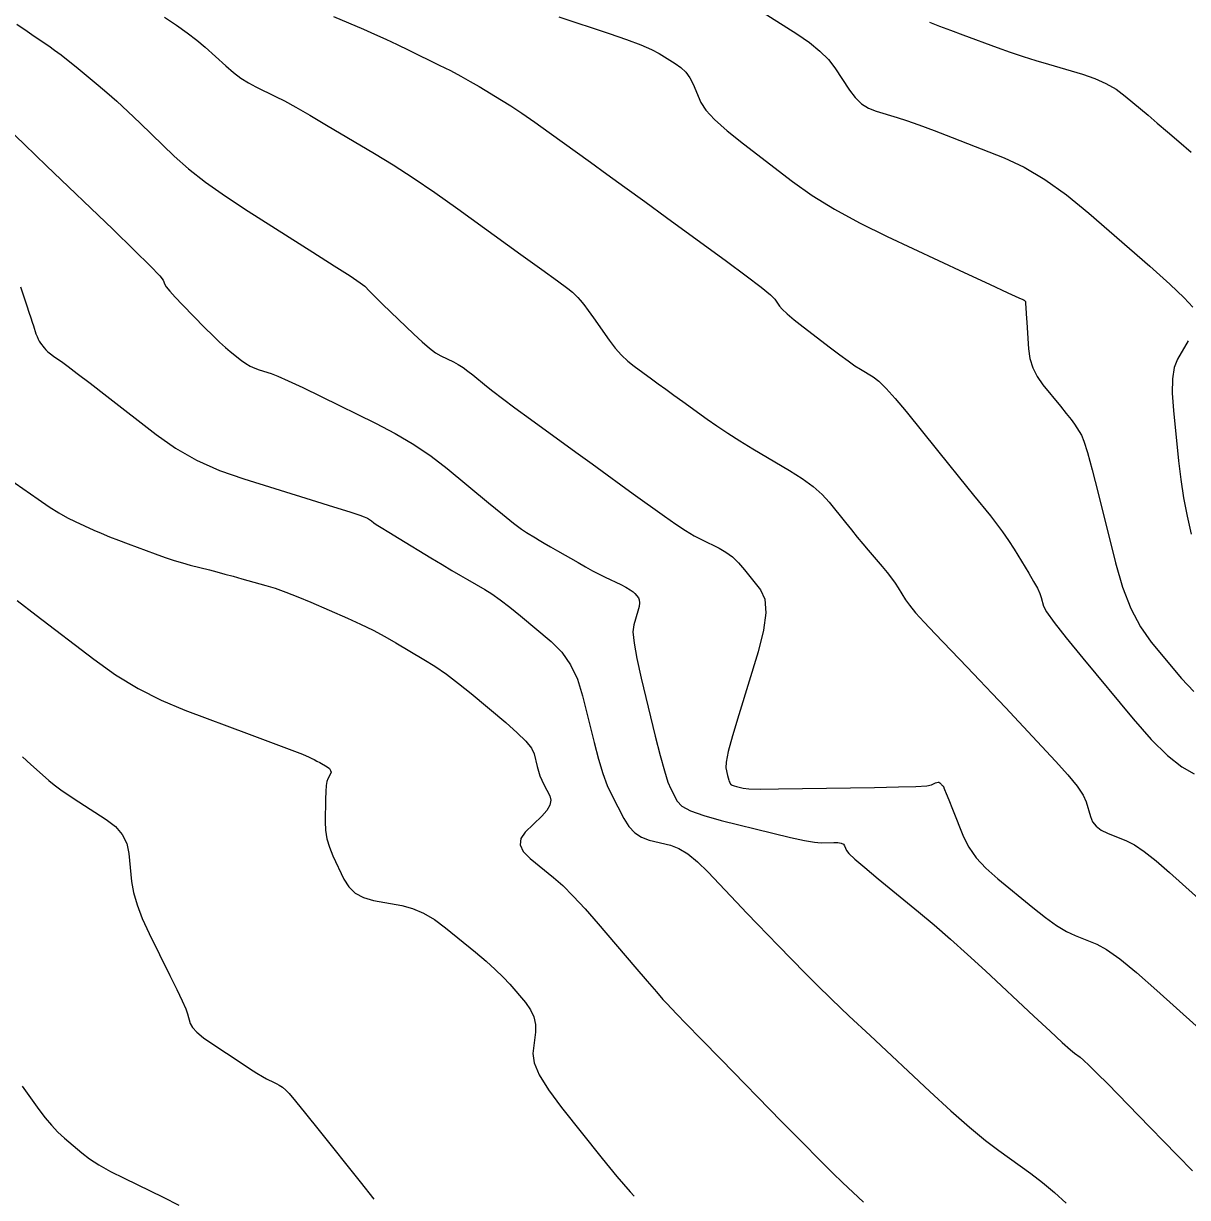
# Model space of a CAD drawing. Extents: x 2082232 to 2083549, y 592624 to 593832.
# Drawn here: x 2083329.7 to 2083382.5, y 592900.4 to 592953.6 of the extents above; entities that cross this region are included whole.
import ezdxf

# ---------------------------------------------------------------- set-up
doc = ezdxf.new("R2010")
doc.units = 0
doc.layers.add('DT_X_Contour_Major', color=7, linetype='Continuous')
doc.layers.add('DT_X_Contour_Minor', color=7, linetype='Continuous')

msp = doc.modelspace()

# ---------------------------------------------------------------- linework, layer by layer
at = {"layer": 'DT_X_Contour_Major'}
for points in [[(2083336.133, 592953.89), (2083336.675, 592953.532), (2083337.161, 592953.186), (2083337.592, 592952.852), (2083337.969, 592952.529), (2083338.901, 592951.685), (2083339.249, 592951.387), (2083339.593, 592951.129), (2083339.934, 592950.908), (2083340.271, 592950.727), (2083341.166, 592950.294), (2083341.561, 592950.091), (2083342.076, 592949.808), (2083342.712, 592949.445), (2083343.467, 592949.001), (2083345.64, 592947.712), (2083346.488, 592947.192), (2083347.4, 592946.599), (2083348.378, 592945.935), (2083349.42, 592945.198), (2083352.285, 592943.136), (2083353.237, 592942.448), (2083353.943, 592941.932), (2083354.402, 592941.588), (2083354.616, 592941.415), (2083354.857, 592941.183), (2083354.969, 592941.059), (2083355.126, 592940.863), (2083355.328, 592940.594), (2083355.573, 592940.252), (2083356.287, 592939.243), (2083356.558, 592938.885), (2083356.836, 592938.569), (2083357.12, 592938.293), (2083357.41, 592938.059), (2083358.194, 592937.489), (2083358.503, 592937.264), (2083358.843, 592937.018), (2083359.213, 592936.751), (2083359.614, 592936.461), (2083360.724, 592935.661), (2083361.166, 592935.353), (2083361.659, 592935.026), (2083362.203, 592934.682), (2083362.798, 592934.32), (2083364.454, 592933.332), (2083365.032, 592932.965), (2083365.524, 592932.603), (2083365.931, 592932.248), (2083366.251, 592931.899), (2083366.992, 592930.976), (2083367.264, 592930.638), (2083367.527, 592930.316), (2083367.78, 592930.011), (2083368.023, 592929.723), (2083368.658, 592928.975), (2083368.882, 592928.704), (2083369.077, 592928.453), (2083369.244, 592928.222), (2083369.382, 592928.01), (2083369.713, 592927.473), (2083369.89, 592927.225), (2083370.172, 592926.885), (2083370.561, 592926.453), (2083371.054, 592925.929), (2083372.513, 592924.408), (2083373.069, 592923.825), (2083373.644, 592923.218), (2083374.239, 592922.586), (2083374.853, 592921.93), (2083376.515, 592920.146), (2083377.069, 592919.53), (2083377.485, 592919.018), (2083377.763, 592918.61), (2083377.903, 592918.307), (2083378.091, 592917.639), (2083378.193, 592917.404), (2083378.358, 592917.199), (2083378.584, 592917.026), (2083378.873, 592916.883), (2083379.727, 592916.543), (2083380.089, 592916.357), (2083380.536, 592916.054), (2083381.067, 592915.634), (2083381.683, 592915.098), (2083383.437, 592913.511)], [(2083329.448, 592927.44), (2083330.311, 592926.781), (2083332.918, 592924.781), (2083333.91, 592924.074), (2083334.93, 592923.453), (2083335.979, 592922.917), (2083337.056, 592922.467), (2083339.967, 592921.382), (2083340.937, 592921.019), (2083341.662, 592920.746), (2083342.143, 592920.562), (2083342.379, 592920.467), (2083342.684, 592920.334), (2083342.8, 592920.281), (2083342.918, 592920.222), (2083343.039, 592920.157), (2083343.163, 592920.086), (2083343.496, 592919.889), (2083343.599, 592919.814), (2083343.659, 592919.736), (2083343.677, 592919.657), (2083343.652, 592919.576), (2083343.527, 592919.357), (2083343.486, 592919.238), (2083343.454, 592919.043), (2083343.433, 592918.773), (2083343.422, 592918.428), (2083343.405, 592917.407), (2083343.423, 592917.023), (2083343.488, 592916.636), (2083343.601, 592916.247), (2083343.762, 592915.855), (2083344.255, 592914.805), (2083344.477, 592914.449), (2083344.774, 592914.17), (2083345.146, 592913.966), (2083345.593, 592913.839), (2083346.883, 592913.602), (2083347.37, 592913.472), (2083347.864, 592913.261), (2083348.363, 592912.969), (2083348.868, 592912.595), (2083350.225, 592911.49), (2083350.703, 592911.089), (2083351.121, 592910.712), (2083351.478, 592910.361), (2083351.775, 592910.035), (2083352.486, 592909.201), (2083352.715, 592908.882), (2083352.866, 592908.552), (2083352.94, 592908.21), (2083352.938, 592907.857), (2083352.828, 592906.901), (2083352.878, 592906.479), (2083353.11, 592905.929), (2083353.525, 592905.252), (2083354.123, 592904.448), (2083355.96, 592902.133), (2083356.623, 592901.322), (2083357.234, 592900.623), (2083357.415, 592900.433)]]:
    msp.add_lwpolyline(points, dxfattribs=at)
at = {"layer": 'DT_X_Contour_Minor'}
for points in [[(2083363.14, 592954.185), (2083364.786, 592953.135), (2083365.357, 592952.743), (2083365.835, 592952.355), (2083366.221, 592951.972), (2083366.514, 592951.592), (2083367.171, 592950.587), (2083367.432, 592950.244), (2083367.72, 592949.968), (2083368.037, 592949.761), (2083368.381, 592949.623), (2083369.337, 592949.343), (2083369.762, 592949.208), (2083370.318, 592949.012), (2083371.005, 592948.755), (2083371.824, 592948.438), (2083374.183, 592947.512), (2083375.086, 592947.095), (2083376.028, 592946.538), (2083377.006, 592945.843), (2083378.023, 592945.008), (2083380.784, 592942.596), (2083381.691, 592941.787), (2083382.339, 592941.169), (2083382.729, 592940.742)], [(2083329.438, 592953.574), (2083329.898, 592953.255), (2083330.218, 592953.036), (2083330.883, 592952.585), (2083331.148, 592952.399), (2083331.443, 592952.178), (2083331.769, 592951.923), (2083332.126, 592951.633), (2083333.119, 592950.815), (2083333.518, 592950.477), (2083333.968, 592950.076), (2083334.47, 592949.612), (2083335.023, 592949.085), (2083336.569, 592947.596), (2083337.213, 592947.02), (2083337.987, 592946.411), (2083338.89, 592945.768), (2083339.923, 592945.091), (2083342.85, 592943.241), (2083343.82, 592942.623), (2083344.536, 592942.159), (2083344.997, 592941.847), (2083345.203, 592941.688), (2083345.414, 592941.468), (2083345.533, 592941.348), (2083345.731, 592941.153), (2083346.009, 592940.882), (2083346.367, 592940.536), (2083347.427, 592939.512), (2083347.802, 592939.163), (2083348.131, 592938.884), (2083348.414, 592938.675), (2083348.651, 592938.535), (2083349.222, 592938.255), (2083349.437, 592938.14), (2083349.657, 592938.003), (2083349.88, 592937.846), (2083350.106, 592937.668), (2083350.715, 592937.165), (2083351.012, 592936.93), (2083351.443, 592936.601), (2083352.011, 592936.18), (2083352.714, 592935.666), (2083354.769, 592934.171), (2083355.51, 592933.632), (2083356.191, 592933.138), (2083356.813, 592932.688), (2083357.374, 592932.283), (2083358.793, 592931.26), (2083359.296, 592930.907), (2083359.742, 592930.612), (2083360.132, 592930.376), (2083360.464, 592930.2), (2083361.274, 592929.808), (2083361.574, 592929.637), (2083361.865, 592929.417), (2083362.147, 592929.15), (2083362.421, 592928.835), (2083363.141, 592927.929), (2083363.336, 592927.499), (2083363.383, 592926.885), (2083363.279, 592926.089), (2083363.027, 592925.111), (2083362.155, 592922.258), (2083361.873, 592921.305), (2083361.68, 592920.587), (2083361.578, 592920.105), (2083361.564, 592919.856), (2083361.649, 592919.508), (2083361.679, 592919.39), (2083361.704, 592919.298), (2083361.726, 592919.231), (2083361.743, 592919.19), (2083361.782, 592919.115), (2083361.809, 592919.087), (2083361.863, 592919.058), (2083361.941, 592919.029), (2083362.046, 592919), (2083362.358, 592918.923), (2083362.613, 592918.9), (2083363.146, 592918.889), (2083363.956, 592918.892), (2083365.043, 592918.906), (2083368.311, 592918.961), (2083369.392, 592918.984), (2083370.183, 592919.01), (2083370.684, 592919.039), (2083370.895, 592919.072), (2083371.071, 592919.164), (2083371.133, 592919.19), (2083371.185, 592919.201), (2083371.228, 592919.195), (2083371.262, 592919.173), (2083371.339, 592919.092), (2083371.365, 592919.065), (2083371.385, 592919.044), (2083371.4, 592919.028), (2083371.41, 592919.018), (2083371.428, 592918.999), (2083371.434, 592918.991), (2083371.439, 592918.983), (2083371.443, 592918.974), (2083371.447, 592918.965), (2083371.454, 592918.939), (2083371.48, 592918.872), (2083371.552, 592918.69), (2083371.671, 592918.392), (2083371.836, 592917.979), (2083372.338, 592916.725), (2083372.577, 592916.253), (2083372.918, 592915.776), (2083373.36, 592915.295), (2083373.904, 592914.809), (2083375.489, 592913.509), (2083376.055, 592913.064), (2083376.563, 592912.704), (2083377.014, 592912.431), (2083377.407, 592912.243), (2083378.38, 592911.855), (2083378.824, 592911.615), (2083379.426, 592911.185), (2083380.188, 592910.566), (2083381.108, 592909.757), (2083383.773, 592907.348)], [(2083343.785, 592953.929), (2083345.14, 592953.347), (2083345.649, 592953.124), (2083346.162, 592952.892), (2083346.677, 592952.651), (2083347.196, 592952.4), (2083348.583, 592951.72), (2083349.085, 592951.468), (2083349.554, 592951.222), (2083349.987, 592950.982), (2083350.387, 592950.747), (2083351.405, 592950.131), (2083351.827, 592949.866), (2083352.328, 592949.532), (2083352.909, 592949.13), (2083353.569, 592948.66), (2083355.435, 592947.314), (2083356.175, 592946.78), (2083356.995, 592946.184), (2083357.895, 592945.529), (2083358.875, 592944.812), (2083361.595, 592942.822), (2083362.498, 592942.155), (2083363.164, 592941.645), (2083363.595, 592941.293), (2083363.79, 592941.098), (2083363.996, 592940.79), (2083364.121, 592940.645), (2083364.343, 592940.439), (2083364.661, 592940.174), (2083365.075, 592939.848), (2083366.309, 592938.901), (2083366.741, 592938.573), (2083367.111, 592938.303), (2083367.42, 592938.088), (2083367.668, 592937.931), (2083368.247, 592937.585), (2083368.503, 592937.389), (2083368.838, 592937.06), (2083369.251, 592936.598), (2083369.743, 592936.003), (2083371.157, 592934.239), (2083371.658, 592933.616), (2083372.097, 592933.071), (2083372.475, 592932.603), (2083372.793, 592932.213), (2083373.558, 592931.276), (2083373.841, 592930.918), (2083374.114, 592930.546), (2083374.377, 592930.16), (2083374.631, 592929.761), (2083375.296, 592928.677), (2083375.519, 592928.303), (2083375.688, 592927.994), (2083375.804, 592927.751), (2083375.867, 592927.572), (2083375.964, 592927.183), (2083376.103, 592926.927), (2083376.447, 592926.448), (2083376.995, 592925.748), (2083377.748, 592924.826), (2083380.03, 592922.071), (2083380.845, 592921.141), (2083381.579, 592920.416), (2083382.23, 592919.896), (2083382.801, 592919.581)], [(2083353.996, 592953.912), (2083356.287, 592953.146), (2083357.073, 592952.874), (2083357.712, 592952.632), (2083358.204, 592952.421), (2083358.55, 592952.239), (2083359.276, 592951.795), (2083359.531, 592951.611), (2083359.751, 592951.391), (2083359.936, 592951.137), (2083360.087, 592950.847), (2083360.442, 592950.029), (2083360.663, 592949.68), (2083361.058, 592949.25), (2083361.627, 592948.737), (2083362.372, 592948.142), (2083364.589, 592946.445), (2083365.481, 592945.812), (2083366.493, 592945.185), (2083367.624, 592944.564), (2083368.875, 592943.949), (2083372.372, 592942.317), (2083373.521, 592941.781), (2083374.346, 592941.397), (2083374.847, 592941.164), (2083375.024, 592941.082), (2083375.062, 592941.067), (2083375.076, 592941.061), (2083375.089, 592941.054), (2083375.1, 592941.047), (2083375.11, 592941.04), (2083375.134, 592941.018), (2083375.142, 592941.01), (2083375.148, 592941.002), (2083375.151, 592940.994), (2083375.153, 592940.985), (2083375.153, 592940.963), (2083375.157, 592940.899), (2083375.168, 592940.725), (2083375.186, 592940.441), (2083375.212, 592940.047), (2083375.29, 592938.85), (2083375.352, 592938.411), (2083375.482, 592937.995), (2083375.678, 592937.599), (2083375.941, 592937.226), (2083376.731, 592936.258), (2083377.001, 592935.925), (2083377.216, 592935.65), (2083377.376, 592935.433), (2083377.483, 592935.274), (2083377.694, 592934.929), (2083377.801, 592934.668), (2083377.961, 592934.144), (2083378.175, 592933.357), (2083378.443, 592932.306), (2083379.228, 592929.154), (2083379.551, 592928.043), (2083379.927, 592927.071), (2083380.359, 592926.241), (2083380.845, 592925.551), (2083382.214, 592923.898), (2083382.783, 592923.308)], [(2083370.796, 592953.666), (2083371.249, 592953.488), (2083371.754, 592953.296), (2083372.313, 592953.089), (2083373.873, 592952.52), (2083374.457, 592952.312), (2083375.039, 592952.115), (2083375.619, 592951.93), (2083376.197, 592951.756), (2083377.736, 592951.307), (2083378.29, 592951.118), (2083378.796, 592950.89), (2083379.256, 592950.623), (2083379.668, 592950.315), (2083380.705, 592949.442), (2083381.118, 592949.092), (2083381.582, 592948.697), (2083382.094, 592948.256), (2083382.657, 592947.77)], [(2083329.005, 592948.858), (2083329.779, 592948.121), (2083330.786, 592947.155), (2083333.78, 592944.271), (2083334.766, 592943.315), (2083335.477, 592942.612), (2083335.913, 592942.162), (2083336.075, 592941.964), (2083336.139, 592941.771), (2083336.208, 592941.659), (2083336.365, 592941.468), (2083336.612, 592941.198), (2083336.947, 592940.848), (2083337.958, 592939.808), (2083338.315, 592939.449), (2083338.625, 592939.149), (2083338.888, 592938.908), (2083339.105, 592938.728), (2083339.622, 592938.326), (2083339.818, 592938.186), (2083340.016, 592938.068), (2083340.217, 592937.972), (2083340.421, 592937.897), (2083340.968, 592937.728), (2083341.263, 592937.615), (2083341.738, 592937.406), (2083342.392, 592937.099), (2083343.227, 592936.695), (2083345.691, 592935.487), (2083346.587, 592935.018), (2083347.428, 592934.517), (2083348.214, 592933.984), (2083348.944, 592933.419), (2083350.818, 592931.871), (2083351.452, 592931.351), (2083351.949, 592930.953), (2083352.308, 592930.678), (2083352.53, 592930.524), (2083352.937, 592930.277), (2083353.115, 592930.171), (2083353.341, 592930.038), (2083353.617, 592929.878), (2083353.942, 592929.691), (2083354.874, 592929.156), (2083355.213, 592928.964), (2083355.53, 592928.791), (2083355.827, 592928.636), (2083356.101, 592928.499), (2083356.805, 592928.158), (2083357.044, 592928.037), (2083357.231, 592927.93), (2083357.366, 592927.836), (2083357.45, 592927.756), (2083357.604, 592927.561), (2083357.646, 592927.469), (2083357.656, 592927.337), (2083357.634, 592927.166), (2083357.58, 592926.955), (2083357.392, 592926.342), (2083357.361, 592926.017), (2083357.407, 592925.505), (2083357.53, 592924.803), (2083357.731, 592923.914), (2083358.37, 592921.29), (2083358.593, 592920.403), (2083358.785, 592919.708), (2083358.944, 592919.207), (2083359.071, 592918.898), (2083359.368, 592918.332), (2083359.575, 592918.119), (2083359.975, 592917.904), (2083360.567, 592917.687), (2083361.352, 592917.469), (2083363.702, 592916.885), (2083364.5, 592916.694), (2083365.131, 592916.558), (2083365.594, 592916.478), (2083365.891, 592916.454), (2083366.46, 592916.464), (2083366.651, 592916.457), (2083366.796, 592916.43), (2083366.895, 592916.383), (2083366.949, 592916.315), (2083367.032, 592916.107), (2083367.146, 592915.968), (2083367.423, 592915.708), (2083367.865, 592915.325), (2083368.472, 592914.822), (2083370.307, 592913.316), (2083371.013, 592912.725), (2083371.752, 592912.083), (2083372.525, 592911.39), (2083373.333, 592910.645), (2083375.532, 592908.59), (2083376.265, 592907.907), (2083376.817, 592907.399), (2083377.187, 592907.066), (2083377.375, 592906.908), (2083377.635, 592906.722), (2083377.785, 592906.594), (2083378.042, 592906.349), (2083378.405, 592905.989), (2083378.875, 592905.514), (2083380.269, 592904.09), (2083380.814, 592903.532), (2083381.404, 592902.926), (2083382.038, 592902.272), (2083382.718, 592901.571)], [(2083329.597, 592941.659), (2083329.883, 592940.807), (2083329.983, 592940.51), (2083330.066, 592940.26), (2083330.134, 592940.056), (2083330.186, 592939.897), (2083330.304, 592939.536), (2083330.35, 592939.408), (2083330.4, 592939.293), (2083330.455, 592939.192), (2083330.513, 592939.105), (2083330.673, 592938.891), (2083330.745, 592938.807), (2083330.841, 592938.717), (2083330.96, 592938.619), (2083331.104, 592938.515), (2083331.518, 592938.228), (2083331.759, 592938.052), (2083332.172, 592937.74), (2083332.755, 592937.291), (2083333.51, 592936.706), (2083335.751, 592934.965), (2083336.63, 592934.35), (2083337.585, 592933.808), (2083338.616, 592933.341), (2083339.724, 592932.949), (2083342.78, 592932.002), (2083343.789, 592931.688), (2083344.525, 592931.456), (2083344.988, 592931.306), (2083345.178, 592931.239), (2083345.321, 592931.169), (2083345.373, 592931.142), (2083345.421, 592931.113), (2083345.467, 592931.082), (2083345.509, 592931.049), (2083345.617, 592930.96), (2083345.72, 592930.89), (2083345.946, 592930.747), (2083346.297, 592930.531), (2083346.771, 592930.243), (2083348.202, 592929.377), (2083348.708, 592929.071), (2083349.153, 592928.805), (2083349.537, 592928.578), (2083349.861, 592928.39), (2083350.642, 592927.942), (2083350.964, 592927.74), (2083351.342, 592927.472), (2083351.776, 592927.137), (2083352.268, 592926.736), (2083353.653, 592925.578), (2083354.132, 592925.098), (2083354.529, 592924.528), (2083354.845, 592923.867), (2083355.08, 592923.116), (2083355.597, 592920.992), (2083355.793, 592920.245), (2083355.992, 592919.599), (2083356.194, 592919.052), (2083356.4, 592918.606), (2083356.953, 592917.549), (2083357.18, 592917.191), (2083357.445, 592916.909), (2083357.749, 592916.704), (2083358.091, 592916.576), (2083359.056, 592916.336), (2083359.433, 592916.194), (2083359.841, 592915.945), (2083360.28, 592915.591), (2083360.751, 592915.131), (2083362.046, 592913.764), (2083362.528, 592913.256), (2083363.004, 592912.759), (2083363.472, 592912.273), (2083363.935, 592911.798), (2083365.158, 592910.544), (2083365.686, 592910.014), (2083366.354, 592909.364), (2083367.161, 592908.594), (2083368.107, 592907.705), (2083370.817, 592905.172), (2083371.774, 592904.292), (2083372.613, 592903.552), (2083373.333, 592902.951), (2083373.936, 592902.49), (2083375.385, 592901.448), (2083375.927, 592901.038), (2083376.464, 592900.592), (2083376.997, 592900.109)], [(2083382.516, 592939.221), (2083382.036, 592938.388), (2083381.89, 592938.008), (2083381.81, 592937.493), (2083381.797, 592936.841), (2083381.851, 592936.054), (2083382.084, 592933.775), (2083382.185, 592932.926), (2083382.315, 592932.089), (2083382.474, 592931.264), (2083382.661, 592930.452)], [(2083329.005, 592932.996), (2083330.401, 592932.028), (2083330.899, 592931.692), (2083331.345, 592931.412), (2083331.739, 592931.186), (2083332.082, 592931.015), (2083332.926, 592930.632), (2083333.261, 592930.485), (2083333.631, 592930.332), (2083334.038, 592930.172), (2083334.481, 592930.006), (2083335.71, 592929.553), (2083336.154, 592929.394), (2083336.565, 592929.256), (2083336.943, 592929.14), (2083337.288, 592929.046), (2083338.164, 592928.822), (2083338.502, 592928.735), (2083338.859, 592928.64), (2083339.236, 592928.537), (2083339.632, 592928.428), (2083340.714, 592928.125), (2083341.147, 592927.991), (2083341.632, 592927.819), (2083342.171, 592927.607), (2083342.764, 592927.356), (2083344.415, 592926.634), (2083345.016, 592926.362), (2083345.583, 592926.086), (2083346.115, 592925.807), (2083346.611, 592925.524), (2083347.889, 592924.767), (2083348.382, 592924.457), (2083348.902, 592924.095), (2083349.45, 592923.681), (2083350.024, 592923.215), (2083351.593, 592921.903), (2083352.114, 592921.445), (2083352.502, 592921.057), (2083352.755, 592920.737), (2083352.875, 592920.486), (2083353.016, 592919.908), (2083353.074, 592919.694), (2083353.145, 592919.487), (2083353.227, 592919.287), (2083353.321, 592919.093), (2083353.587, 592918.584), (2083353.639, 592918.383), (2083353.596, 592918.162), (2083353.457, 592917.92), (2083353.224, 592917.658), (2083352.473, 592916.931), (2083352.276, 592916.652), (2083352.248, 592916.361), (2083352.389, 592916.058), (2083352.699, 592915.742), (2083353.752, 592914.884), (2083354.175, 592914.512), (2083354.655, 592914.037), (2083355.193, 592913.459), (2083355.787, 592912.78), (2083357.448, 592910.831), (2083358.004, 592910.179), (2083358.428, 592909.686), (2083358.719, 592909.351), (2083358.877, 592909.175), (2083359.122, 592908.917), (2083359.33, 592908.7), (2083359.773, 592908.245), (2083360.449, 592907.551), (2083361.358, 592906.619), (2083364.096, 592903.814), (2083365.038, 592902.852), (2083365.813, 592902.07), (2083366.42, 592901.468), (2083366.859, 592901.046), (2083367.807, 592900.16)], [(2083329.698, 592920.343), (2083330.067, 592920.005), (2083330.329, 592919.77), (2083330.887, 592919.281), (2083331.128, 592919.083), (2083331.434, 592918.856), (2083331.805, 592918.599), (2083332.241, 592918.313), (2083333.489, 592917.51), (2083333.904, 592917.188), (2083334.214, 592916.822), (2083334.418, 592916.413), (2083334.517, 592915.961), (2083334.638, 592914.699), (2083334.722, 592914.196), (2083334.883, 592913.633), (2083335.121, 592913.012), (2083335.436, 592912.33), (2083336.377, 592910.434), (2083336.692, 592909.792), (2083336.93, 592909.287), (2083337.091, 592908.92), (2083337.174, 592908.69), (2083337.295, 592908.26), (2083337.393, 592908.08), (2083337.595, 592907.864), (2083337.903, 592907.61), (2083338.315, 592907.319), (2083339.553, 592906.495), (2083339.976, 592906.217), (2083340.315, 592906), (2083340.571, 592905.845), (2083340.744, 592905.751), (2083341.094, 592905.583), (2083341.216, 592905.522), (2083341.321, 592905.464), (2083341.407, 592905.411), (2083341.475, 592905.362), (2083341.634, 592905.235), (2083341.773, 592905.085), (2083342.07, 592904.729), (2083342.526, 592904.167), (2083343.14, 592903.399), (2083344.989, 592901.077), (2083345.615, 592900.293)], [(2083329.672, 592905.412), (2083330.433, 592904.361), (2083330.72, 592903.984), (2083331.009, 592903.642), (2083331.301, 592903.335), (2083331.595, 592903.063), (2083332.383, 592902.384), (2083332.725, 592902.121), (2083333.158, 592901.842), (2083333.684, 592901.547), (2083334.302, 592901.236), (2083336.073, 592900.386), (2083336.771, 592900.013)]]:
    msp.add_lwpolyline(points, dxfattribs=at)

doc.saveas('drawing.dxf')
